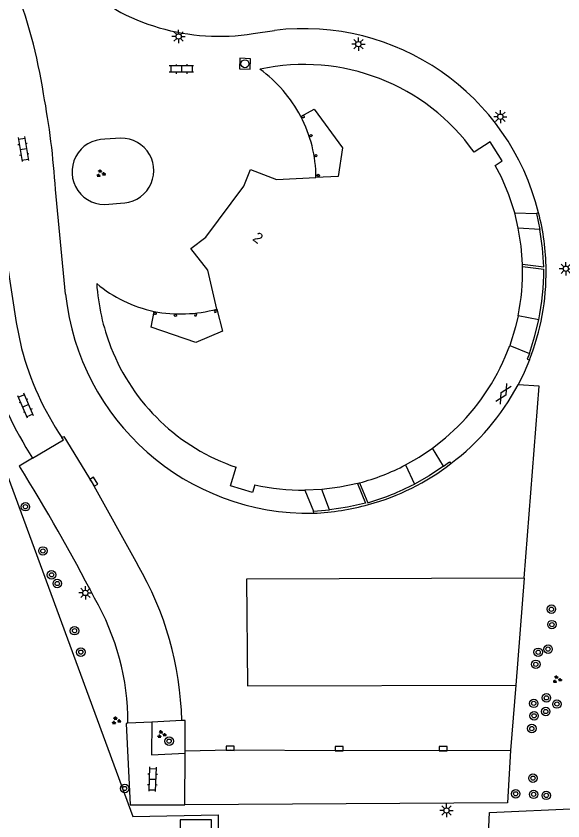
# Model space of a CAD drawing. Extents: x 131000 to 133014, y 396499 to 399001.
# Drawn here: x 132599.4 to 132651, y 397420.8 to 397496.8 of the extents above; entities that cross this region are included whole.
import ezdxf

# ---------------------------------------------------------------- set-up
doc = ezdxf.new("R2010")
doc.units = 0
for name, color, linetype in [('gg-afsc-hekwerk', 7, 'Continuous'), ('gg-afsc-muur', 7, 'Continuous'), ('gg-anno-huisnummerreeks BGT', 7, 'Continuous'), ('gg-bbg-gedigitaliseerde bijgebouw', 7, 'Continuous'), ('gg-bbg-hoofdgebouw', 7, 'Continuous'), ('gg-bbg-onder overbouw', 7, 'Continuous'), ('gg-bbg-pand overbouw', 7, 'Continuous'), ('gg-bbg-pilaar onder overbouw', 7, 'Continuous'), ('gg-knt-trap', 7, 'Continuous'), ('gg-knt-verharding', 7, 'Continuous'), ('gg-knt-verharding nz', 7, 'Continuous'), ('gt-symb-boom', 7, 'Continuous'), ('gt-symb-gesloten verharding', 7, 'Continuous'), ('gt-symb-groenvak', 7, 'Continuous'), ('gt-symb-klinker verharding', 7, 'Continuous'), ('gt-symb-kolk', 7, 'Continuous'), ('gt-symb-lichtmast', 7, 'Continuous'), ('gt-symb-rioolschacht', 7, 'Continuous')]:
    doc.layers.add(name, color=color, linetype=linetype)

# ---------------------------------------------------------------- blocks, each defined once
blk = doc.blocks.new('gt0-KL1')
at = {"layer": 'gt-symb-klinker verharding'}
for p, q in [((-1.15, 0.3), (1.15, 0.3)), ((-1, -0.3), (-1, 0.3)), ((-0.5, 0.3), (-0.5, 0.45)), ((0, -0.3), (0, 0.3)), ((0.5, 0.3), (0.5, 0.45)), ((1, -0.3), (1, 0.3)), ((-1.15, -0.3), (1.15, -0.3)), ((-0.5, -0.45), (-0.5, -0.3)), ((0.5, -0.45), (0.5, -0.3))]:
    blk.add_line(p, q, dxfattribs=at)
blk = doc.blocks.new('gt0-GRVAK')
at = {"layer": 'gt-symb-groenvak'}
for p, q in [((-0.11, 0.189), (-0.228, 0.24)), ((-0.182, 0.153), (0.088, 0.153)), ((-0.091, 0.211), (-0.156, 0.322)), ((-0.047, 0.214), (-0.047, 0.393)), ((-0.004, 0.211), (0.061, 0.322)), ((0.015, 0.189), (0.133, 0.24)), ((0.262, -0.052), (0.197, 0.059)), ((0.305, -0.049), (0.305, 0.13)), ((0.349, -0.052), (0.414, 0.059)), ((-0.245, -0.228), (-0.363, -0.177)), ((-0.318, -0.264), (-0.047, -0.264)), ((-0.226, -0.206), (-0.291, -0.095)), ((-0.183, -0.203), (-0.183, -0.024)), ((-0.139, -0.206), (-0.074, -0.095)), ((-0.12, -0.228), (-0.002, -0.177)), ((0.243, -0.074), (0.125, -0.023)), ((0.17, -0.11), (0.441, -0.11)), ((0.368, -0.074), (0.486, -0.023))]:
    blk.add_line(p, q, dxfattribs=at)
blk = doc.blocks.new('gt0-RS')
at = {"layer": 'gt-symb-rioolschacht'}
blk.add_lwpolyline([(-0.5, -0.5), (0.5, -0.5), (0.5, 0.5), (-0.5, 0.5)], close=True, dxfattribs=at)
blk.add_circle((0, 0), 0.375, dxfattribs=at)
blk = doc.blocks.new('gt0-LMAST')
at = {"layer": 'gt-symb-lichtmast'}
for p, q in [((-0.182, 0.173), (-0.447, 0.438)), ((-0.005, 0.246), (-0.005, 0.621)), ((0.172, 0.173), (0.437, 0.438)), ((-0.255, -0.004), (-0.63, -0.004)), ((-0.182, -0.181), (-0.447, -0.446)), ((-0.005, -0.254), (-0.005, -0.629)), ((0.437, -0.446), (0.172, -0.181)), ((0.245, -0.004), (0.62, -0.004))]:
    blk.add_line(p, q, dxfattribs=at)
blk.add_circle((-0.005, -0.004), 0.25, dxfattribs=at)
blk = doc.blocks.new('gt0-KOLK')
at = {"layer": 'gt-symb-kolk'}
blk.add_lwpolyline([(0, 0), (0.375, 0), (0.375, 0.4), (-0.375, 0.4), (-0.375, 0), (0, 0)], dxfattribs=at)
blk = doc.blocks.new('gt0-BOOM')
at = {"layer": 'gt-symb-boom'}
for radius in [0.4, 0.2]:
    blk.add_circle((0, 0), radius, dxfattribs=at)
blk = doc.blocks.new('gt0-GESVH1')
at = {"layer": 'gt-symb-gesloten verharding'}
for p, q in [((-0.992, -0.261), (0.008, 0.239)), ((0.008, -0.261), (-0.992, 0.239)), ((0.008, 0.239), (1.008, -0.261)), ((1.008, 0.239), (0.008, -0.261))]:
    blk.add_line(p, q, dxfattribs=at)

msp = doc.modelspace()

# ---------------------------------------------------------------- linework, layer by layer
at = {"layer": 'gg-afsc-hekwerk'}
msp.add_lwpolyline([(132598.309, 397454.182), (132610.437, 397421.236), (132618.463, 397421.397), (132618.365, 397410.592), (132643.547, 397410.666), (132644.061, 397421.619), (132652.385, 397422.007), (132652.62, 397433.588), (132655.569, 397475.187), (132656.368, 397477.859)], dxfattribs=at)
at = {"layer": 'gg-afsc-muur'}
for p, q in [((132648.676, 397478.223), (132648.481, 397478.164)), ((132648.481, 397478.164), (132648.801, 397476.627)), ((132647.183, 397473.152), (132649.196, 397472.892)), ((132631.786, 397452.731), (132632.581, 397450.86)), ((132627.475, 397450.054), (132628.977, 397450.203)), ((132627.495, 397449.868), (132627.475, 397450.054))]:
    msp.add_line(p, q, dxfattribs=at)
for points in [[(132647.176, 397473.372), (132649.178, 397473.133), (132649.059, 397474.888), (132648.801, 397476.627)], [(132647.821, 397464.942), (132648.315, 397466.508), (132648.701, 397468.105)], [(132647.821, 397464.942), (132647.624, 397464.406), (132647.827, 397464.343)], [(132639.738, 397454.294), (132638.385, 397453.406), (132636.975, 397452.612)], [(132639.738, 397454.294), (132640.301, 397454.703), (132640.413, 397454.553)], [(132631.603, 397452.684), (132632.354, 397450.818), (132630.677, 397450.446), (132628.977, 397450.203)]]:
    msp.add_lwpolyline(points, dxfattribs=at)
for centre, radius, start, end in [((132629.324, 397472.899), 20.071, 359.97721, 15.38238), ((132627.234, 397472.538), 22.164, 338.29923, 0.91181), ((132625.041, 397472.971), 24.155, 348.37916, 359.81346), ((132626.988, 397471.79), 21.848, 285.05752, 307.91276), ((132625.959, 397473.855), 23.93, 286.0661, 297.41076), ((132626.47, 397472.925), 23.08, 272.54629, 285.56855)]:
    msp.add_arc(centre, radius, start, end, dxfattribs=at)
at = {"layer": 'gg-bbg-gedigitaliseerde bijgebouw'}
msp.add_lwpolyline([(132614.903, 397420.936), (132614.903, 397416.253), (132617.852, 397416.253), (132617.852, 397420.936), (132614.903, 397420.936)], dxfattribs=at)
at = {"layer": 'gg-bbg-hoofdgebouw'}
for p, q in [((132646.781, 397476.777), (132646.439, 397478.213)), ((132647.183, 397473.152), (132647.176, 397473.372)), ((132631.603, 397452.684), (132631.786, 397452.731)), ((132628.242, 397452.118), (132626.633, 397452.044))]:
    msp.add_line(p, q, dxfattribs=at)
for points in [[(132646.439, 397478.213), (132645.887, 397479.923), (132645.19, 397481.578), (132644.598, 397482.675), (132645.27, 397483.114), (132644.14, 397484.921), (132642.618, 397483.925)], [(132618.341, 397469.131), (132617.504, 397472.799), (132615.901, 397474.84), (132617.299, 397475.914), (132620.907, 397480.728), (132621.506, 397482.319), (132623.966, 397481.346), (132627.697, 397481.562)], [(132647.176, 397473.372), (132647.049, 397475.083), (132646.781, 397476.777)], [(132646.763, 397468.498), (132646.523, 397467.464), (132645.973, 397465.697)], [(132638.676, 397455.999), (132639.92, 397456.975), (132641.086, 397458.044)], [(132636.155, 397454.432), (132637.444, 397455.17), (132638.676, 397455.999)], [(132621.924, 397452.551), (132621.698, 397451.825), (132619.65, 397452.462), (132620.172, 397454.204)], [(132631.603, 397452.684), (132629.934, 397452.332), (132628.242, 397452.118)]]:
    msp.add_lwpolyline(points, dxfattribs=at)
for centre, radius, start, end in [((132626.581, 397472.56), 19.656, 35.32345, 102.22948), ((132614.693, 397481.235), 13.063, 27.72737, 53.75201), ((132626.215, 397472.698), 20.973, 348.44702, 1.23961), ((132627.346, 397472.901), 20.377, 183.80991, 201.26981), ((132615.092, 397481.257), 12.631, 230.24179, 257.78703), ((132626.25, 397472.905), 20.999, 314.95221, 339.92538), ((132626.417, 397472.557), 19.386, 201.31847, 251.20887), ((132626.481, 397472.818), 20.775, 284.79377, 297.75154), ((132626.49, 397472.838), 20.795, 257.31586, 270.39385)]:
    msp.add_arc(centre, radius, start, end, dxfattribs=at)
at = {"layer": 'gg-bbg-onder overbouw'}
for points in [[(132626.256, 397487.313), (132627.525, 397488.005), (132630.205, 397484.356), (132629.78, 397481.64), (132627.697, 397481.562)], [(132618.341, 397469.131), (132618.89, 397467.042), (132616.358, 397465.98), (132612.138, 397467.42), (132612.42, 397468.912)]]:
    msp.add_lwpolyline(points, dxfattribs=at)
at = {"layer": 'gg-bbg-pand overbouw'}
for centre, radius, start, end in [((132615.289, 397481.509), 12.408, 0.2444, 27.88903), ((132614.911, 397481.722), 13.049, 258.99635, 285.24012)]:
    msp.add_arc(centre, radius, start, end, dxfattribs=at)
at = {"layer": 'gg-bbg-pilaar onder overbouw'}
for points in [[(132626.478, 397487.386), (132626.549, 397487.36), (132626.587, 397487.294), (132626.574, 397487.22), (132626.516, 397487.171), (132626.407, 397487.19), (132626.369, 397487.256), (132626.407, 397487.36), (132626.478, 397487.386)], [(132627.13, 397485.43), (132627.114, 397485.518), (132627.213, 397485.602), (132627.323, 397485.534), (132627.32, 397485.444), (132627.206, 397485.383), (132627.13, 397485.43)], [(132627.703, 397483.711), (132627.775, 397483.658), (132627.76, 397483.53), (132627.678, 397483.494), (132627.574, 397483.571), (132627.584, 397483.66), (132627.703, 397483.711)], [(132627.994, 397481.685), (132627.916, 397481.64), (132627.803, 397481.705), (132627.803, 397481.796), (132627.916, 397481.861), (132628.013, 397481.774), (132627.994, 397481.685)], [(132612.397, 397468.711), (132612.402, 397468.757), (132612.507, 397468.833), (132612.588, 397468.796), (132612.616, 397468.711), (132612.571, 397468.634), (132612.484, 397468.615), (132612.397, 397468.711)], [(132614.359, 397468.599), (132614.439, 397468.64), (132614.523, 397468.608), (132614.543, 397468.479), (132614.427, 397468.42), (132614.335, 397468.512), (132614.359, 397468.599)], [(132616.269, 397468.659), (132616.236, 397468.576), (132616.276, 397468.495), (132616.406, 397468.487), (132616.454, 397468.608), (132616.398, 397468.678), (132616.269, 397468.659)], [(132618.282, 397468.987), (132618.205, 397469.031), (132618.119, 397469.004), (132618.083, 397468.922), (132618.159, 397468.817), (132618.282, 397468.857), (132618.282, 397468.987)]]:
    msp.add_lwpolyline(points, dxfattribs=at)
at = {"layer": 'gg-knt-trap'}
for p, q in [((132646.439, 397478.213), (132648.481, 397478.164)), ((132648.801, 397476.627), (132646.781, 397476.777)), ((132648.701, 397468.105), (132646.763, 397468.498)), ((132645.973, 397465.697), (132647.821, 397464.942)), ((132639.738, 397454.294), (132638.676, 397455.999)), ((132636.155, 397454.432), (132636.975, 397452.612)), ((132626.633, 397452.044), (132627.475, 397450.054)), ((132628.977, 397450.203), (132628.242, 397452.118))]:
    msp.add_line(p, q, dxfattribs=at)
at = {"layer": 'gg-knt-verharding'}
for p, q in [((132621.764, 397495.132), (132623.769, 397495.427)), ((132609.298, 397485.268), (132607.796, 397485.162)), ((132604.085, 397470.536), (132603.135, 397480.428)), ((132608.168, 397479.033), (132609.247, 397479.141)), ((132600.96, 397455.06), (132599.719, 397454.323)), ((132647.328, 397443.73), (132646.554, 397433.654)), ((132646.554, 397433.654), (132646.047, 397427.469)), ((132612.201, 397430.155), (132609.967, 397430.053)), ((132615.037, 397430.316), (132612.201, 397430.155)), ((132615.337, 397422.34), (132615.36, 397427.235)), ((132615.36, 397427.235), (132615.353, 397427.412))]:
    msp.add_line(p, q, dxfattribs=at)
for points in [[(132598.534, 397473.619), (132599.42, 397467.874), (132599.928, 397465.423)], [(132647.827, 397464.343), (132647.326, 397463.153), (132646.757, 397461.994)], [(132647.328, 397443.73), (132648.761, 397461.848), (132646.757, 397461.994)], [(132600.96, 397455.06), (132603.873, 397456.789), (132603.729, 397457.002)], [(132609.967, 397430.053), (132609.809, 397430.035), (132610.16, 397422.341), (132615.337, 397422.34)], [(132612.201, 397430.155), (132612.192, 397427.064), (132615.36, 397427.235)], [(132615.353, 397427.412), (132615.364, 397430.312), (132615.037, 397430.316)], [(132646.047, 397427.469), (132645.744, 397422.532), (132615.337, 397422.34)]]:
    msp.add_lwpolyline(points, dxfattribs=at)
for centre, radius, start, end in [((132552.134, 397481.711), 50.464, 8.80372, 21.24806), ((132618.557, 397514.995), 20.12, 228.18278, 279.17031), ((132626.533, 397472.796), 22.799, 13.76986, 96.96218), ((132524.936, 397475.183), 78.375, 3.83711, 10.47711), ((132607.762, 397482.084), 3.078, 89.37414, 277.57248), ((132609.336, 397482.204), 3.064, 268.33846, 90.70772), ((132632.693, 397475.175), 37.571, 183.21468, 212.36954), ((132627.038, 397472.942), 23.079, 185.98492, 271.1344), ((132627.084, 397472.612), 28.091, 194.82798, 213.75815), ((132626.997, 397472.416), 22.34, 306.90824, 332.19169), ((132453.711, 397363.092), 172.167, 27.22835, 31.99857), ((132586.515, 397430.096), 23.452, 359.89565, 30.12231)]:
    msp.add_arc(centre, radius, start, end, dxfattribs=at)
at = {"layer": 'gg-knt-verharding nz'}
for points in [[(132603.729, 397457.002), (132603.92, 397457.109), (132606.573, 397452.73), (132610.853, 397445.036)], [(132647.328, 397443.73), (132621.154, 397443.648), (132621.232, 397433.578), (132646.554, 397433.654)], [(132646.047, 397427.469), (132629.891, 397427.443), (132619.612, 397427.493), (132615.353, 397427.412)]]:
    msp.add_lwpolyline(points, dxfattribs=at)
msp.add_arc((132584.666, 397429.638), 30.379, 1.27906, 30.45539, dxfattribs=at)

# ---------------------------------------------------------------- block references
at = {"layer": 'gt-symb-boom'}
for p in [(132600.293, 397450.48), (132601.946, 397446.305), (132602.758, 397444.054), (132603.295, 397443.234), (132649.902, 397440.808), (132604.926, 397438.78), (132649.95, 397439.355), (132605.519, 397436.757), (132648.656, 397436.746), (132649.582, 397437.046), (132648.43, 397435.609), (132648.236, 397431.924), (132649.43, 397432.445), (132650.422, 397431.862), (132649.366, 397431.154), (132648.265, 397430.75), (132648.054, 397429.547), (132613.845, 397428.358), (132648.164, 397424.87), (132609.655, 397423.891), (132646.53, 397423.389), (132648.227, 397423.339), (132649.415, 397423.238)]:
    msp.add_blockref('gt0-BOOM', p, dxfattribs=at)
at = {"layer": 'gt-symb-gesloten verharding', "rotation": -120.54109847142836}
msp.add_blockref('gt0-GESVH1', (132645.392, 397461.138), dxfattribs=at)
at = {"layer": 'gt-symb-groenvak'}
for p in [(132607.389, 397481.925), (132650.426, 397434.177), (132608.838, 397430.291), (132613.123, 397428.995)]:
    msp.add_blockref('gt0-GRVAK', p, dxfattribs=at)
at = {"layer": 'gt-symb-klinker verharding'}
for p, rotation in [((132615.009, 397491.781), -179.71352348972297), ((132600.102, 397484.23), -80.79203094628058), ((132600.315, 397460.008), 113.20611458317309), ((132612.271, 397424.766), -91.89007482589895)]:
    msp.add_blockref('gt0-KL1', p, dxfattribs=dict(at, rotation=rotation))
at = {"layer": 'gt-symb-kolk'}
for p, rotation in [((132606.573, 397452.73), -58.790509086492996), ((132619.612, 397427.493), -0.2864765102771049), ((132629.891, 397427.443), 0.05729576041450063), ((132639.698, 397427.45), 0.17188682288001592)]:
    msp.add_blockref('gt0-KOLK', p, dxfattribs=dict(at, rotation=rotation))
at = {"layer": 'gt-symb-lichtmast'}
for p in [(132614.746, 397494.863), (132631.703, 397494.139), (132645.089, 397487.292), (132651.265, 397472.944), (132605.951, 397442.353), (132640.012, 397421.822)]:
    msp.add_blockref('gt0-LMAST', p, dxfattribs=at)
at = {"layer": 'gt-symb-rioolschacht', "rotation": 177.53533664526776}
msp.add_blockref('gt0-RS', (132620.997, 397492.285), dxfattribs=at)

# ---------------------------------------------------------------- texts
at = {"layer": 'gg-anno-huisnummerreeks BGT'}
msp.add_text('2', height=1, rotation=323.1, dxfattribs=at).set_placement((132621.638, 397475.682))

doc.saveas('drawing.dxf')
